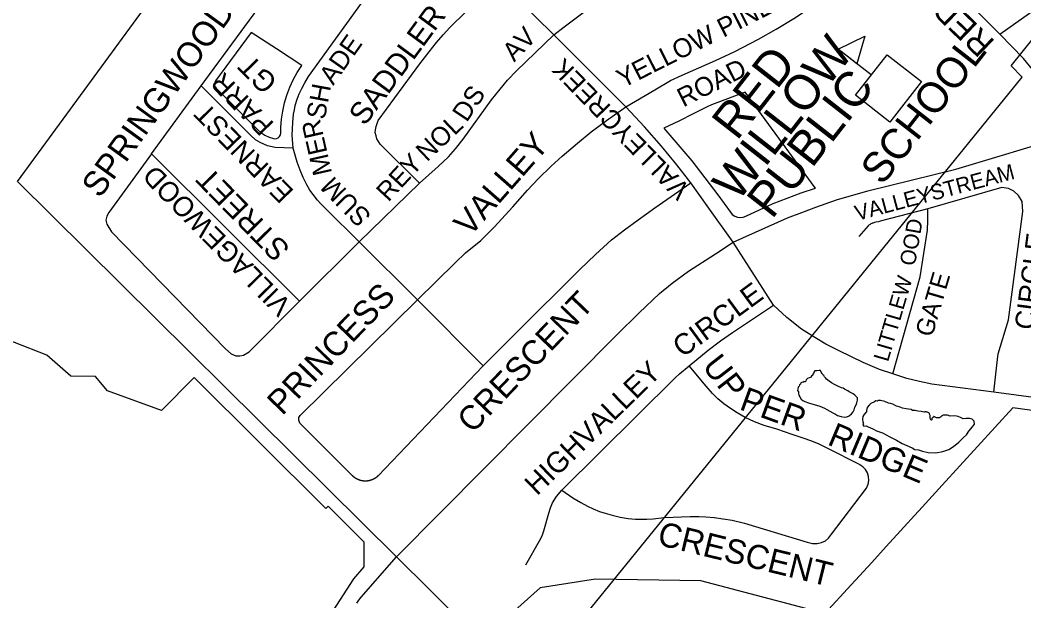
# Model space of a CAD drawing. Extents: x 586326 to 623965, y 4819854 to 4857850.
# Drawn here: x 603733 to 604595, y 4847097 to 4847596 of the extents above; entities that cross this region are included whole.
import ezdxf

# ---------------------------------------------------------------- set-up
doc = ezdxf.new("R2010")
doc.units = 0
for name, color, linetype in [('Lots_Concessions', 7, 'Continuous'), ('Major Rds and Hwys', 7, 'Continuous'), ('Minor Rd Lbls', 7, 'Continuous'), ('Minor Rds', 7, 'Continuous'), ('Park Outlines', 7, 'Continuous'), ('Proposed Secondary Rds', 7, 'Continuous'), ('School Syms_Lbls', 7, 'Continuous'), ('Secondary Rds Lbls', 7, 'Continuous'), ('SWM Ponds', 7, 'Continuous')]:
    doc.layers.add(name, color=color, linetype=linetype)

msp = doc.modelspace()

# ---------------------------------------------------------------- linework, layer by layer
at = {"layer": 'Lots_Concessions'}
for p, q in [((604584.45, 4847556.15), (605000.38, 4848074.73)), ((604594, 4847546.56), (604584.45, 4847556.15)), ((604167.8, 4847021.97), (604594, 4847546.56))]:
    msp.add_line(p, q, dxfattribs=at)
at = {"layer": 'Major Rds and Hwys'}
for points in [[(603730.55, 4847456.94), (603968.11, 4847781.49)], [(604056.07, 4847134.44), (603730.55, 4847456.94)], [(605290.72, 4845909.82), (605274.49, 4845926.24), (605271.46, 4845929.27), (605034.58, 4846166.1), (604933.28, 4846267.38), (604926.3, 4846274.35), (604899.7, 4846300.6), (604823.33, 4846375.94), (604593.97, 4846602.22), (604442.14, 4846752), (604358.66, 4846834.35), (604084.79, 4847105.96), (604056.07, 4847134.44)]]:
    msp.add_lwpolyline(points, dxfattribs=at)
at = {"layer": 'Minor Rds'}
for points in [[(604253.38, 4847520.93), (604278.11, 4847535.52), (604291.8, 4847543.52), (604301.7, 4847548.31), (604330.34, 4847560.77), (604346.93, 4847568.41), (604367.33, 4847579.03), (604382.6, 4847587.7), (604397.68, 4847596.94), (604413.69, 4847607.37), (604434.43, 4847623.04), (604450.1, 4847636.24), (604487.37, 4847670.68)], [(603888.37, 4847538.97), (603975.48, 4847657.65), (603976.88, 4847659.44), (603978.57, 4847660.66), (603981.28, 4847661.5), (603983.64, 4847661.47), (603986.1, 4847660.94), (603988.72, 4847659.56), (604036.7, 4847624.86)], [(603967.36, 4847485.48), (603966.59, 4847496.6), (603966.97, 4847507.63), (603967.7, 4847514.55), (603968.44, 4847518.37), (603969.24, 4847522.15), (603970.88, 4847527.6), (603972.69, 4847532.08), (603974.7, 4847536.69), (603977.5, 4847541.71), (603980.67, 4847547.16), (604036.7, 4847624.86)], [(604075.91, 4847455.36), (604042.16, 4847488.91), (604039.43, 4847493.41), (604038.6, 4847496.18), (604037.93, 4847498.82), (604038.11, 4847501.3), (604038.62, 4847504.02), (604040.52, 4847509.28), (604076.32, 4847557.86), (604084.15, 4847568.2), (604090.66, 4847576.21), (604096.41, 4847582.94), (604101.96, 4847589.08), (604143.46, 4847630.23)], [(604191.36, 4847582.78), (604143.46, 4847630.23)], [(604191.36, 4847582.78), (604200.28, 4847589.59), (604213.95, 4847600.07), (604222.1, 4847606.09), (604231.76, 4847612.02), (604239.44, 4847616.05), (604246.54, 4847618.98)], [(604075.91, 4847455.36), (604092.06, 4847469.67), (604100.86, 4847478.07), (604107.05, 4847484.89), (604113.44, 4847493.29), (604138, 4847526.93), (604145.44, 4847536.22), (604151.72, 4847543.83), (604159.4, 4847551.9), (604191.36, 4847582.78)], [(604253.38, 4847520.93), (604191.36, 4847582.78)], [(603845.63, 4847480.65), (603888.37, 4847538.97)], [(603967.36, 4847485.48), (603951.95, 4847485.98), (603945.3, 4847487.57), (603939, 4847490.27), (603934.94, 4847492.75), (603931.04, 4847496.32), (603888.37, 4847538.97)], [(604074.13, 4847355.07), (604106.49, 4847386.92), (604115.56, 4847395.44), (604128.55, 4847406.16), (604140.11, 4847417.58), (604156.08, 4847435.2), (604168.9, 4847449.36), (604178.14, 4847459.5), (604189.05, 4847470.1), (604198.61, 4847478.67), (604211.78, 4847489.91), (604223.58, 4847499.38), (604236.66, 4847509.37), (604253.38, 4847520.93)], [(604309.14, 4847455.6), (604297.22, 4847471.29), (604283.92, 4847487.17), (604269.42, 4847503.77), (604253.38, 4847520.93)], [(604024.1, 4847405.08), (603995.72, 4847433.09), (603991.21, 4847437.64), (603988.41, 4847440.86), (603984.55, 4847445.58), (603981.76, 4847449.48), (603979.01, 4847453.86), (603975.92, 4847460.22), (603973.31, 4847466.55), (603970.91, 4847473.57), (603967.36, 4847485.48)], [(603845.63, 4847480.65), (603808.82, 4847430.29), (603807.32, 4847427.07), (603806.4, 4847423.73), (603807.13, 4847420.12), (603811.26, 4847413.51), (603909.11, 4847313.06), (603914.01, 4847308.72), (603918.19, 4847307.15), (603921.52, 4847307.08), (603924.75, 4847307.76), (603929.55, 4847310.44), (603972.88, 4847354)], [(603972.88, 4847354), (603845.63, 4847480.65)], [(604024.1, 4847405.08), (604075.91, 4847455.36)], [(604130.79, 4847298.49), (604158.88, 4847326.41), (604213.77, 4847381.34), (604227.11, 4847394.21), (604241.01, 4847406.65), (604252.16, 4847415.3), (604263.93, 4847423.9), (604278.2, 4847434.28), (604309.14, 4847455.6)], [(604345.45, 4847404.7), (604324.75, 4847433.96), (604309.14, 4847455.6)], [(604569.74, 4847275.81), (604572.1, 4847299.13), (604573.39, 4847308.85), (604582.12, 4847337.98), (604594.59, 4847431.15), (604593.95, 4847439.77), (604590.83, 4847444.92), (604586.66, 4847448.42), (604582.09, 4847450.76), (604576.6, 4847451.6), (604512.79, 4847433.44)], [(604512.79, 4847433.44), (604471.85, 4847422.64), (604470.5, 4847422.32), (604468.06, 4847421.79), (604467.15, 4847421.57), (604466.36, 4847421.36), (604465.69, 4847421.16), (604465.11, 4847420.95), (604464.62, 4847420.76), (604463.79, 4847420.37), (604463.2, 4847420.03), (604462.78, 4847419.74), (604462.19, 4847419.27), (604461.91, 4847419), (604461.65, 4847418.72), (604453.65, 4847409.72)], [(604482.74, 4847291.62), (604506.17, 4847374.9), (604512.68, 4847415), (604512.75, 4847423.31), (604512.79, 4847433.44)], [(603972.88, 4847354), (604024.1, 4847405.08)], [(604074.13, 4847355.07), (604024.1, 4847405.08)], [(604380.2, 4847350.46), (604345.45, 4847404.7)], [(604130.79, 4847298.49), (604040.5, 4847204.08), (604040.42, 4847204), (604040.34, 4847203.92), (604040.27, 4847203.85), (604040.19, 4847203.77), (604040.11, 4847203.7), (604040.03, 4847203.62), (604039.95, 4847203.55), (604039.87, 4847203.47), (604039.79, 4847203.4), (604039.71, 4847203.33), (604039.63, 4847203.26), (604039.55, 4847203.19), (604039.47, 4847203.12), (604039.38, 4847203.05), (604039.3, 4847202.98), (604039.22, 4847202.91), (604039.13, 4847202.84), (604039.05, 4847202.77), (604038.96, 4847202.7), (604038.88, 4847202.64), (604038.79, 4847202.57), (604038.7, 4847202.51), (604038.62, 4847202.44), (604038.53, 4847202.38), (604038.44, 4847202.31), (604038.35, 4847202.25), (604038.26, 4847202.19), (604038.18, 4847202.13), (604038.09, 4847202.07), (604038, 4847202.01), (604037.91, 4847201.95), (604037.81, 4847201.89), (604037.72, 4847201.83), (604037.63, 4847201.77), (604037.54, 4847201.71), (604037.45, 4847201.66), (604037.35, 4847201.6), (604037.26, 4847201.55), (604037.17, 4847201.49), (604037.07, 4847201.44), (604036.98, 4847201.39), (604036.88, 4847201.33), (604036.79, 4847201.28), (604036.69, 4847201.23), (604036.6, 4847201.18), (604036.5, 4847201.13), (604036.4, 4847201.08), (604036.31, 4847201.03), (604036.21, 4847200.98), (604036.11, 4847200.94), (604036.01, 4847200.89), (604035.92, 4847200.84), (604035.82, 4847200.8), (604035.72, 4847200.75), (604035.62, 4847200.71), (604035.52, 4847200.67), (604035.42, 4847200.63), (604035.32, 4847200.58), (604035.22, 4847200.54), (604035.12, 4847200.5), (604035.02, 4847200.46), (604034.92, 4847200.42), (604034.82, 4847200.39), (604034.71, 4847200.35), (604034.61, 4847200.31), (604034.51, 4847200.28), (604034.41, 4847200.24), (604034.3, 4847200.21), (604034.2, 4847200.17), (604034.1, 4847200.14), (604034, 4847200.11), (604033.89, 4847200.08), (604033.79, 4847200.05), (604033.68, 4847200.02), (604033.58, 4847199.99), (604033.47, 4847199.96), (604033.37, 4847199.93), (604033.27, 4847199.9), (604033.16, 4847199.88), (604033.05, 4847199.85), (604032.95, 4847199.82), (604032.84, 4847199.8), (604032.74, 4847199.78), (604032.63, 4847199.75), (604032.53, 4847199.73), (604032.42, 4847199.71), (604032.31, 4847199.69), (604032.21, 4847199.67), (604032.1, 4847199.65), (604031.99, 4847199.63), (604031.89, 4847199.61), (604031.78, 4847199.6), (604031.67, 4847199.58), (604031.56, 4847199.57), (604031.46, 4847199.55), (604031.35, 4847199.54), (604031.24, 4847199.53), (604031.13, 4847199.51), (604031.03, 4847199.5), (604030.92, 4847199.49), (604030.81, 4847199.48), (604030.7, 4847199.47), (604030.59, 4847199.46), (604030.49, 4847199.45), (604030.38, 4847199.45), (604030.27, 4847199.44), (604030.16, 4847199.44), (604030.05, 4847199.43), (604029.95, 4847199.43), (604029.84, 4847199.42), (604029.73, 4847199.42), (604029.62, 4847199.42), (604029.51, 4847199.42), (604029.4, 4847199.42), (604029.3, 4847199.42), (604029.19, 4847199.42), (604029.08, 4847199.42), (604028.97, 4847199.43), (604028.86, 4847199.43), (604028.75, 4847199.43), (604028.65, 4847199.44), (604028.54, 4847199.44), (604028.43, 4847199.45), (604028.32, 4847199.46), (604028.21, 4847199.47), (604028.1, 4847199.47), (604028, 4847199.48), (604027.89, 4847199.5), (604027.78, 4847199.51), (604027.67, 4847199.52), (604027.57, 4847199.53), (604027.46, 4847199.54), (604027.35, 4847199.56), (604027.24, 4847199.57), (604027.14, 4847199.59), (604027.03, 4847199.61), (604026.92, 4847199.62), (604026.82, 4847199.64), (604026.71, 4847199.66), (604026.6, 4847199.68), (604026.5, 4847199.7), (604026.39, 4847199.72), (604026.28, 4847199.74), (604026.18, 4847199.76), (604026.07, 4847199.79), (604025.97, 4847199.81), (604025.86, 4847199.84), (604025.75, 4847199.86), (604025.65, 4847199.89), (604025.54, 4847199.91), (604025.44, 4847199.94), (604025.33, 4847199.97), (604025.23, 4847200), (604025.13, 4847200.03), (604025.02, 4847200.06), (604024.92, 4847200.09), (604024.81, 4847200.12), (604024.71, 4847200.15), (604024.61, 4847200.19), (604024.51, 4847200.22), (604024.4, 4847200.26), (604024.3, 4847200.29), (604024.2, 4847200.33), (604024.1, 4847200.37), (604023.99, 4847200.4), (604023.89, 4847200.44), (604023.79, 4847200.48), (604023.69, 4847200.52), (604023.59, 4847200.56), (604023.49, 4847200.6), (604023.39, 4847200.64), (604023.29, 4847200.69), (604023.19, 4847200.73), (604023.09, 4847200.77), (604022.99, 4847200.82), (604022.9, 4847200.86), (604022.8, 4847200.91), (604022.7, 4847200.96), (604022.6, 4847201), (604022.5, 4847201.05), (604022.41, 4847201.1), (604022.31, 4847201.15), (604022.22, 4847201.2), (604022.12, 4847201.25), (604022.02, 4847201.3), (604021.93, 4847201.36), (604021.83, 4847201.41), (604021.74, 4847201.46), (604021.65, 4847201.52), (604021.55, 4847201.57), (604021.46, 4847201.63), (604021.37, 4847201.68), (604021.28, 4847201.74), (604021.18, 4847201.8), (604021.09, 4847201.85), (604021, 4847201.91), (604020.91, 4847201.97), (604020.82, 4847202.03), (604020.73, 4847202.09), (604020.64, 4847202.15), (604020.55, 4847202.22), (604020.46, 4847202.28), (604020.37, 4847202.34), (604020.29, 4847202.41), (604020.2, 4847202.47), (604020.11, 4847202.54), (604020.03, 4847202.6), (604019.94, 4847202.67), (604019.86, 4847202.73), (604019.77, 4847202.8), (604019.69, 4847202.87), (604019.6, 4847202.94), (604019.52, 4847203.01), (604019.44, 4847203.08), (604019.35, 4847203.15), (604019.27, 4847203.22), (604019.19, 4847203.29), (604019.11, 4847203.36), (604019.03, 4847203.43), (604018.95, 4847203.51), (604018.87, 4847203.58), (604018.79, 4847203.65), (604018.71, 4847203.73), (604018.63, 4847203.8), (604018.56, 4847203.88), (604018.48, 4847203.96), (603973.18, 4847249.29), (603972.32, 4847251.72), (603972.3, 4847254.06), (603973.42, 4847255.79), (604074.13, 4847355.07)], [(604130.79, 4847298.49), (604074.13, 4847355.07)], [(604307.66, 4847298.5), (604324.14, 4847311.9), (604334.67, 4847319.95), (604344.99, 4847327.25), (604380.2, 4847350.46)], [(604482.74, 4847291.62), (604471.42, 4847295.32), (604457.44, 4847301.32), (604436.67, 4847311.27), (604425.3, 4847317.2), (604415.63, 4847322.79), (604404.37, 4847330.11), (604391.56, 4847339.87), (604380.2, 4847350.46)], [(604198.23, 4847191.63), (604295.71, 4847288.26), (604299.43, 4847291.65), (604307.66, 4847298.5)], [(604198.23, 4847191.63), (604207.64, 4847185.11), (604214.63, 4847180.94), (604220.44, 4847177.82), (604225.21, 4847175.62), (604230.57, 4847173.44), (604235.67, 4847171.81), (604241.69, 4847170.17), (604248.44, 4847168.55), (604255.28, 4847167.34), (604261.69, 4847166.8), (604266.34, 4847166.71), (604271.43, 4847166.74), (604276.9, 4847166.95), (604286.15, 4847168.08), (604294.04, 4847168.52), (604301.29, 4847168.75), (604308.67, 4847169), (604316.16, 4847168.92), (604322.14, 4847168.73), (604329.12, 4847168.25), (604329.41, 4847168.23), (604336.73, 4847167), (604336.91, 4847166.97), (604344.67, 4847165.74), (604355.29, 4847163.34), (604409.31, 4847146.94), (604413.8, 4847145.91), (604417.8, 4847145.74), (604421.46, 4847146.65), (604424.83, 4847148.26), (604427.4, 4847150.49), (604430.18, 4847153.74), (604460.06, 4847193.34), (604461.68, 4847196.78), (604462.12, 4847200.08), (604461.98, 4847203.5), (604460.93, 4847206.68), (604459.41, 4847209.41), (604457.06, 4847211.83), (604454.57, 4847213.48), (604454.1, 4847213.78), (604427.02, 4847227.4), (604419.5, 4847231.04), (604413.08, 4847233.69), (604405.67, 4847236.42), (604396.35, 4847239.58), (604383.15, 4847244.11), (604372.24, 4847247.34), (604363.84, 4847250.48), (604355.92, 4847254.07), (604348.96, 4847257.98), (604343.14, 4847261.7), (604337.41, 4847265.82), (604332.5, 4847270.25), (604327.83, 4847274.84), (604322.25, 4847280.97), (604307.66, 4847298.5)], [(604569.74, 4847275.81), (604516.23, 4847282.78), (604505.67, 4847284.9), (604494.85, 4847287.65), (604482.74, 4847291.62)], [(604721.09, 4847245.7), (604703.86, 4847252.55), (604698.09, 4847254.65), (604690.76, 4847257.16), (604684.33, 4847258.88), (604679.15, 4847260.25), (604673.7, 4847261.38), (604667.46, 4847262.42), (604656.89, 4847263.98), (604569.74, 4847275.81)], [(604167.49, 4847127.36), (604179.17, 4847148.22), (604181.3, 4847152.55), (604182.95, 4847156.59), (604187.07, 4847171.77), (604188.55, 4847176.53), (604190.4, 4847180.83), (604193.78, 4847186.11), (604198.23, 4847191.63)]]:
    msp.add_lwpolyline(points, dxfattribs=at)
at = {"layer": 'Park Outlines'}
for points in [[(603931.19, 4847584.96), (603900.7, 4847543.41), (603900.03, 4847542.16), (603899.74, 4847540.78), (603899.85, 4847539.37), (603900.35, 4847538.04), (603901.2, 4847536.91), (603936.68, 4847501.58), (603939.72, 4847498.94), (603943.07, 4847496.73), (603946.7, 4847494.99), (603950.52, 4847493.75), (603951.53, 4847493.6), (603953.09, 4847493.78), (603954.51, 4847494.44), (603955.66, 4847495.49), (603956.43, 4847496.86), (603956.74, 4847498.39), (603956.74, 4847498.62), (603956.74, 4847498.62), (603956.83, 4847503.29), (603957.37, 4847510.37), (603958.42, 4847517.4), (603959.97, 4847524.34), (603962, 4847531.15), (603964.51, 4847537.8), (603967.49, 4847544.25), (603970.92, 4847550.48), (603974.79, 4847556.44), (603952.98, 4847570.71)], [(604355.82, 4847533.53), (604349.08, 4847531.01), (604336.04, 4847526.13), (604326.96, 4847522.73), (604323.31, 4847520.93), (604311.24, 4847514.98), (604298.73, 4847508.81), (604286.02, 4847502.54), (604298.14, 4847488.67), (604309.92, 4847474.51), (604321.36, 4847460.07), (604332.45, 4847445.37), (604343.19, 4847430.4), (604344.84, 4847428.55), (604346.88, 4847427.14), (604349.2, 4847426.25), (604351.66, 4847425.92), (604354.13, 4847426.19), (604356.47, 4847427.02), (604356.47, 4847427.02), (604368.11, 4847432.6), (604379.92, 4847437.81), (604391.89, 4847442.65), (604404, 4847447.12), (604416.25, 4847451.2), (604416.06, 4847451.46)]]:
    msp.add_lwpolyline(points, close=True, dxfattribs=at)
for points in [[(603999.13, 4847084.03), (604019.45, 4847115.56), (604028.51, 4847125.89), (604028.46, 4847147.1), (603997.56, 4847177.88), (603995.43, 4847175.85), (603882.33, 4847288.49), (603854.18, 4847260.2), (603807.73, 4847276.95), (603797.37, 4847289.32), (603776.18, 4847289.52), (603755.54, 4847307.59), (603699.78, 4847329.28)], [(604664.88, 4847251.48), (604585.96, 4847262.4), (604525.28, 4847195.96), (604505.06, 4847173.83), (604504.49, 4847173.2), (604489.38, 4847156.65), (604477.04, 4847143.14), (604464.7, 4847129.63), (604447.11, 4847110.36), (604424.5, 4847085.61), (604317.75, 4847113.76), (604227.17, 4847115.05), (604179.76, 4847107.75), (604141.54, 4847073.54), (604138.19, 4847070.53), (604135.89, 4847068.48), (604174.41, 4847030.12), (604609.45, 4846601.67)]]:
    msp.add_lwpolyline(points, dxfattribs=at)
at = {"layer": 'Proposed Secondary Rds'}
for points in [[(604574.73, 4847583.47), (604487.37, 4847670.68)], [(604574.73, 4847583.47), (604646.38, 4847634.37)], [(604632.39, 4847496.14), (604625.41, 4847514.18), (604621.58, 4847523.55), (604619.5, 4847527.83), (604617.42, 4847531.69), (604615.19, 4847535.76), (604612.94, 4847539.54), (604610.61, 4847542.95), (604609.02, 4847545.26), (604605.59, 4847549.63), (604600.36, 4847556.1), (604595.03, 4847562.48), (604574.73, 4847583.47)], [(604345.45, 4847404.7), (604392.36, 4847425.67), (604407.02, 4847431.2), (604416.68, 4847434.73), (604434.27, 4847441.18), (604461.39, 4847448.79), (604536.83, 4847467.48), (604632.39, 4847496.14)], [(604056.07, 4847134.44), (604245.49, 4847324.98), (604264.73, 4847343.93), (604282.29, 4847360.73), (604293.1, 4847369.52), (604307.31, 4847379.84), (604330.39, 4847394.56), (604345.45, 4847404.7)], [(604021.99, 4847094.68), (604023.85, 4847097.22), (604025.85, 4847099.66), (604056.07, 4847134.44)]]:
    msp.add_lwpolyline(points, dxfattribs=at)
at = {"layer": 'School Syms_Lbls'}
msp.add_line((604464.32, 4847548.34), (604435.91, 4847570.53), dxfattribs=at)
for points in [[(604435.91, 4847570.53), (604458.69, 4847581.57), (604451.77, 4847558.06)], [(604450.68, 4847530.89), (604477.95, 4847565.79), (604507.56, 4847542.66), (604480.29, 4847507.76)]]:
    msp.add_lwpolyline(points, close=True, dxfattribs=at)
at = {"layer": 'SWM Ponds'}
for points in [[(604425.68, 4847287.08), (604424.83, 4847288.15), (604423.98, 4847289.15), (604423.37, 4847290.17), (604422.75, 4847290.85), (604422.04, 4847291.75), (604421.28, 4847293.02), (604420.65, 4847294.38), (604419.47, 4847294.42), (604417.34, 4847294.27), (604415.74, 4847294.04), (604415.04, 4847292.89), (604414.95, 4847292.09), (604414.1, 4847291.6), (604414.36, 4847291.07), (604414.02, 4847290.32), (604413.02, 4847289.62), (604411.95, 4847288.5), (604410.78, 4847288.13), (604409.49, 4847287.59), (604408.23, 4847286.42), (604408.1, 4847285.3), (604407.35, 4847284.61), (604406.25, 4847285), (604405.69, 4847284.29), (604405.04, 4847284.32), (604403.7, 4847283.82), (604403.49, 4847282.77), (604402.65, 4847282.21), (604402.2, 4847280.94), (604401.55, 4847280.11), (604401.18, 4847278.43), (604400.75, 4847277.36), (604401.67, 4847276.03), (604401.72, 4847274.98), (604402.06, 4847273.17), (604402.94, 4847271.8), (604404, 4847269.96), (604405.33, 4847268.72), (604407.22, 4847267.78), (604410.42, 4847266.7), (604414.04, 4847265.63), (604417.18, 4847264.72), (604419.98, 4847263.82), (604422.03, 4847262.82), (604424, 4847262.23), (604426.17, 4847260.87), (604428.61, 4847259.5), (604431.32, 4847258.06), (604433.47, 4847256.92), (604435.38, 4847255.83), (604438.3, 4847254.9), (604440.89, 4847254.42), (604443.27, 4847254.79), (604445.39, 4847255.43), (604447.33, 4847257.22), (604448.57, 4847258.81), (604449.59, 4847260.64), (604450.25, 4847263.03), (604451.26, 4847264.93), (604451.76, 4847266.7), (604452.37, 4847268.86), (604452.45, 4847270.95), (604451.71, 4847271.8), (604450.02, 4847273.19), (604448.66, 4847274.38), (604447.02, 4847275.39), (604445.41, 4847276.18), (604444.24, 4847277.1), (604442.36, 4847277.89), (604441.33, 4847278.29), (604440.03, 4847279.3), (604438.69, 4847279.48), (604436.12, 4847280.68), (604434.26, 4847281.59), (604432.6, 4847282.48), (604429.97, 4847283.86), (604427.95, 4847285.24)], [(604482.75, 4847265.44), (604480.89, 4847266.22), (604479.17, 4847266.51), (604475.82, 4847267.78), (604472.22, 4847268.65), (604470.54, 4847268.69), (604469.52, 4847268.06), (604468.31, 4847268.33), (604466.98, 4847267.5), (604463.95, 4847266.2), (604462.34, 4847264.61), (604460.74, 4847262.57), (604460.23, 4847260.19), (604460.26, 4847258.53), (604459.22, 4847258.14), (604458.01, 4847256.39), (604457.1, 4847254.85), (604456.87, 4847252.64), (604456.99, 4847250.3), (604457.57, 4847248.35), (604457.13, 4847247.79), (604457.93, 4847246.71), (604459.76, 4847246.94), (604461.55, 4847245.98), (604465.54, 4847244.37), (604468.88, 4847242.51), (604473.96, 4847240.78), (604480.32, 4847237.61), (604485.83, 4847234.5), (604490.71, 4847231.74), (604494.95, 4847230.07), (604499.33, 4847228), (604501.61, 4847226.52), (604505, 4847226.26), (604508.41, 4847225.25), (604513.18, 4847224.07), (604519.85, 4847223.8), (604525.77, 4847224.86), (604531.03, 4847226.6), (604535.07, 4847229.28), (604539.67, 4847232.87), (604543.48, 4847236.79), (604546.03, 4847239.29), (604548.08, 4847242.48), (604551.33, 4847246.07), (604552.99, 4847248.38), (604552.68, 4847250.86), (604551.13, 4847252.52), (604548.76, 4847253.33), (604545.76, 4847253.12), (604543.26, 4847252.99), (604541.64, 4847253.8), (604538.98, 4847254.98), (604536.15, 4847255.39), (604532.11, 4847255.1), (604529.84, 4847256.13), (604527.66, 4847256.03), (604525.95, 4847255.95), (604524.89, 4847255.65), (604524.62, 4847254.82), (604523.84, 4847254.3), (604522.84, 4847253.88), (604521.77, 4847253.67), (604520.47, 4847253.72), (604519.14, 4847254.23), (604518.16, 4847255.07), (604517.83, 4847254.8), (604517.64, 4847254.46), (604517.3, 4847254.17), (604516.76, 4847253.92), (604516.45, 4847253.41), (604516.34, 4847252.71), (604516.29, 4847252.15), (604516.05, 4847251.81), (604515.33, 4847252.04), (604515.07, 4847252.51), (604514.96, 4847253.34), (604514.97, 4847253.97), (604514.94, 4847254.7), (604514.89, 4847255.11), (604514.91, 4847255.66), (604514.71, 4847256.27), (604514.44, 4847256.93), (604514.31, 4847257.48), (604513.88, 4847258.04), (604513.27, 4847258.4), (604512.7, 4847258.63), (604512.08, 4847258.7), (604511.42, 4847258.91), (604510.81, 4847259.09), (604510.2, 4847258.89), (604509.72, 4847258.7), (604508.37, 4847258.94), (604507.19, 4847259.15), (604504.34, 4847259.43), (604501.9, 4847260.14), (604500.87, 4847259.97), (604499.84, 4847260.1), (604498.62, 4847260.83), (604496.41, 4847261.36), (604494.36, 4847261.61), (604491.14, 4847262.18), (604488.24, 4847263.17), (604486.08, 4847263.96)]]:
    msp.add_lwpolyline(points, close=True, dxfattribs=at)

# ---------------------------------------------------------------- texts
at = {"layer": 'Minor Rd Lbls'}
for s, height, rotation, p in [('SPRINGWOOD HTS', 21.1426, 54.04068, (603801.25, 4847441.64)), ('YELLOW PINE', 16.2591, 26.74488, (604250.72, 4847536.78)), ('SADDLER', 18.822, 53.61895, (604029.01, 4847503.85)), ('AV', 16.259, 46.42053, (604157.41, 4847558.9)), ('ADE', 16.259, 54.84233, (604001.83, 4847538.87)), ('GT', 17.926, 134.40615, (603954.94, 4847543.11)), ('VALLEYCREEK', 16.2591, 134.12653, (604309.58, 4847450.98)), ('ROAD', 16.259, 26.74488, (604302.66, 4847520.42)), ('PARR', 17.072, 134.40615, (603951.79, 4847506.66)), ('SH', 16.259, 79.56987, (603994.59, 4847509.4)), ('DS', 16.259, 56.19686, (604116.55, 4847507.07)), ('EARNEST', 17.072, 134.40615, (603968.81, 4847448.64)), ('MER', 16.259, 102.72473, (604000.86, 4847464.13)), ('NOL', 16.259, 43.56351, (604082.35, 4847473.26)), ('VALLEY', 20.751, 48.69866, (604119.28, 4847408.7)), ('REY', 16.259, 47.21817, (604049.25, 4847438.6)), ('VILLAGEWOOD', 17.0721, 134.40615, (603966.89, 4847351.64)), ('VALLEYSTREAM', 13.2849, 14.95218, (604452.13, 4847422.94)), ('STREET', 18.822, 134.40615, (603965.68, 4847399.61)), ('SUM', 16.259, 134.40615, (604035.41, 4847427.74)), ('OOD', 13.285, 80.19102, (604501.74, 4847383.77)), ('CIRCLE', 16.955, 82.68448, (604604.17, 4847328.76)), ('LITTLEW', 13.285, 73.64099, (604478.66, 4847301.29)), ('GATE', 15.379, 73.64099, (604516.53, 4847322.44)), ('PRINCESS', 20.751, 46.04367, (603958.02, 4847255.09)), ('CRESCENT', 20.751, 46.29003, (604121.45, 4847239.64)), ('CIRCLE', 17.926, 36.18528, (604302.02, 4847305.03)), ('HIGHVALLEY', 17.926, 44.24627, (604177, 4847186.28)), ('UP', 20.751, 307.83913, (604318.29, 4847298.04)), ('PER', 20.751, 340.04475, (604350, 4847261.32)), ('RIDGE', 20.751, 337.18629, (604425.64, 4847231.13)), ('CRESCENT', 20.751, 346.26436, (604279.47, 4847144.96))]:
    msp.add_text(s, height=height, rotation=rotation, dxfattribs=at).set_placement(p)
at = {"layer": 'School Syms_Lbls'}
for s, height, p in [('WILLOW', 30, (604349.52, 4847438.43)), ('SCHOOL', 26.044, (604473.73, 4847452.61)), ('RED ', 30, (604348.79, 4847491.17)), ('PUBLIC', 30, (604378.9, 4847423.66))]:
    msp.add_text(s, height=height, rotation=52.00002, dxfattribs=at).set_placement(p)
at = {"layer": 'Secondary Rds Lbls'}
msp.add_text('REDWILLOW ', height=20.751, rotation=136.03717, dxfattribs=at).set_placement((604571.4, 4847577.03))

doc.saveas('drawing.dxf')
